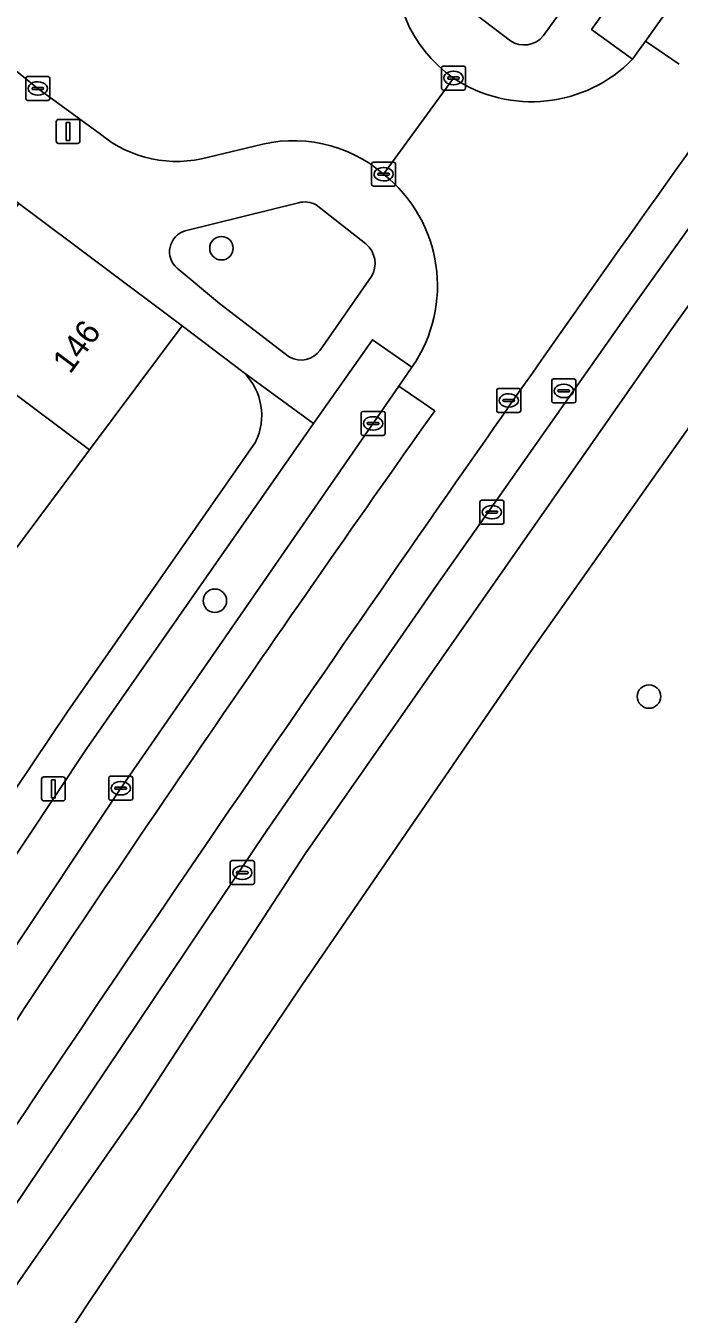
# Model space of a CAD drawing. Extents: x 159039 to 160102, y 381214 to 382524.
# Drawn here: x 159439.8 to 159467.1, y 381851.3 to 381905 of the extents above; entities that cross this region are included whole.
import ezdxf

# ---------------------------------------------------------------- set-up
doc = ezdxf.new("R2010")
doc.units = 0
for name, color, linetype in [('IMGEO_Boom', 7, 'Continuous'), ('IMGEO_Erf', 7, 'Continuous'), ('IMGEO_Groenvoorziening', 7, 'Continuous'), ('IMGEO_Kolk', 7, 'Continuous'), ('IMGEO_Lichtmast', 7, 'Continuous'), ('IMGEO_Pand', 7, 'Continuous'), ('IMGEO_Pand_nummerreeks', 7, 'Continuous'), ('IMGEO_Parkeervlak_open', 7, 'Continuous'), ('IMGEO_Rijbaan_lokaal_gesloten', 7, 'Continuous'), ('IMGEO_Rijbaan_lokaal_open', 7, 'Continuous'), ('IMGEO_Rioolput', 7, 'Continuous'), ('IMGEO_Voetpad_open', 7, 'Continuous')]:
    doc.layers.add(name, color=color, linetype=linetype)

msp = doc.modelspace()

# ---------------------------------------------------------------- linework, layer by layer
at = {"layer": 'IMGEO_Boom'}
for centre in [(159447.981, 381895.749), (159447.707, 381881.057), (159465.799, 381877.064)]:
    msp.add_circle(centre, 0.489, dxfattribs=at)
at = {"layer": 'IMGEO_Erf'}
for points in [[(159448.923, 381890.559), (159446.346, 381892.511), (159442.48, 381887.347), (159438.729, 381882.336), (159434.98, 381877.328), (159431.288, 381872.395), (159427.538, 381867.385), (159423.689, 381862.244), (159416.878, 381867.343), (159420.726, 381872.484), (159424.476, 381877.494), (159428.169, 381882.426), (159431.918, 381887.434)], [(159428.734, 381857.011), (159436.408, 381868.767), (159441.586, 381876.449), (159449.403, 381887.672)]]:
    msp.add_lwpolyline(points, dxfattribs=at)
msp.add_arc((159447.139, 381888.779), 2.52, 333.9483, 44.9312, dxfattribs=at)
at = {"layer": 'IMGEO_Groenvoorziening'}
for points in [[(159461.401, 381904.609), (159465.229, 381909.914)], [(159458.184, 381905.789), (159460.022, 381904.395)], [(159451.189, 381897.64), (159446.468, 381896.473)], [(159453.993, 381895.926), (159451.933, 381897.557)], [(159472.853, 381895.902), (159469.411, 381891.03), (159460.955, 381879.064), (159451.35, 381865.049), (159442.358, 381851.669), (159436.502, 381842.757)], [(159446.137, 381894.91), (159447.904, 381893.439), (159450.824, 381891.213)], [(159452.093, 381891.497), (159454.224, 381894.557)]]:
    msp.add_lwpolyline(points, dxfattribs=at)
for centre, radius, start, end in [((159460.597, 381905.238), 1.021, 235.7031, 321.939), ((159451.457, 381896.662), 1.014, 61.9657, 105.3032), ((159446.732, 381895.601), 0.912, 106.8471, 229.2389), ((159453.338, 381895.111), 1.046, 327.9773, 51.1781), ((159451.303, 381892.051), 0.965, 240.2566, 324.9731)]:
    msp.add_arc(centre, radius, start, end, dxfattribs=at)
at = {"layer": 'IMGEO_Kolk'}
for p, q in [((159457.151, 381902.415), (159457.151, 381903.267)), ((159457.226, 381903.341), (159458.078, 381903.341)), ((159457.639, 381903.121), (159457.664, 381903.121)), ((159458.152, 381903.267), (159458.152, 381902.415)), ((159439.828, 381901.979), (159439.828, 381902.831)), ((159439.903, 381902.905), (159440.755, 381902.905)), ((159440.316, 381902.685), (159440.341, 381902.685)), ((159440.829, 381902.831), (159440.829, 381901.979)), ((159457.41, 381902.835), (159457.41, 381902.847)), ((159457.848, 381902.798), (159457.45, 381902.798)), ((159457.453, 381902.884), (159457.851, 381902.884)), ((159457.662, 381902.561), (159457.637, 381902.561)), ((159457.894, 381902.847), (159457.894, 381902.835)), ((159440.087, 381902.399), (159440.087, 381902.411)), ((159440.525, 381902.362), (159440.127, 381902.362)), ((159440.13, 381902.448), (159440.528, 381902.448)), ((159440.339, 381902.125), (159440.314, 381902.125)), ((159440.571, 381902.411), (159440.571, 381902.399)), ((159458.078, 381902.341), (159457.226, 381902.341)), ((159440.755, 381901.905), (159439.903, 381901.905)), ((159454.315, 381899.333), (159455.167, 381899.333)), ((159454.24, 381898.407), (159454.24, 381899.259)), ((159454.499, 381898.827), (159454.499, 381898.839)), ((159454.937, 381898.79), (159454.539, 381898.79)), ((159454.542, 381898.876), (159454.94, 381898.876)), ((159454.728, 381899.113), (159454.753, 381899.113)), ((159454.983, 381898.839), (159454.983, 381898.827)), ((159455.241, 381899.259), (159455.241, 381898.407)), ((159455.167, 381898.333), (159454.315, 381898.333)), ((159454.751, 381898.553), (159454.726, 381898.553)), ((159453.8, 381888.022), (159453.8, 381888.874)), ((159453.875, 381888.948), (159454.727, 381888.948)), ((159454.288, 381888.728), (159454.313, 381888.728)), ((159454.801, 381888.874), (159454.801, 381888.022)), ((159454.059, 381888.442), (159454.059, 381888.454)), ((159454.497, 381888.405), (159454.099, 381888.405)), ((159454.102, 381888.491), (159454.5, 381888.491)), ((159454.311, 381888.168), (159454.286, 381888.168)), ((159454.543, 381888.454), (159454.543, 381888.442)), ((159454.727, 381887.948), (159453.875, 381887.948)), ((159458.751, 381884.322), (159458.751, 381885.174)), ((159458.826, 381885.248), (159459.678, 381885.248)), ((159459.239, 381885.028), (159459.264, 381885.028)), ((159459.752, 381885.174), (159459.752, 381884.322)), ((159459.01, 381884.742), (159459.01, 381884.754)), ((159459.448, 381884.705), (159459.05, 381884.705)), ((159459.053, 381884.791), (159459.451, 381884.791)), ((159459.262, 381884.468), (159459.237, 381884.468)), ((159459.494, 381884.754), (159459.494, 381884.742)), ((159459.678, 381884.248), (159458.826, 381884.248)), ((159443.282, 381872.817), (159443.282, 381873.669)), ((159443.357, 381873.743), (159444.209, 381873.743)), ((159443.77, 381873.523), (159443.795, 381873.523)), ((159444.283, 381873.669), (159444.283, 381872.817)), ((159443.541, 381873.237), (159443.541, 381873.249)), ((159443.979, 381873.2), (159443.581, 381873.2)), ((159443.584, 381873.286), (159443.982, 381873.286)), ((159444.025, 381873.249), (159444.025, 381873.237)), ((159444.209, 381872.743), (159443.357, 381872.743)), ((159443.793, 381872.963), (159443.768, 381872.963)), ((159448.351, 381869.3), (159448.351, 381870.152)), ((159448.426, 381870.226), (159449.278, 381870.226)), ((159448.653, 381869.769), (159449.051, 381869.769)), ((159448.839, 381870.006), (159448.864, 381870.006)), ((159449.352, 381870.152), (159449.352, 381869.3)), ((159449.278, 381869.226), (159448.426, 381869.226)), ((159448.61, 381869.72), (159448.61, 381869.732)), ((159449.048, 381869.683), (159448.65, 381869.683)), ((159448.862, 381869.446), (159448.837, 381869.446)), ((159449.094, 381869.732), (159449.094, 381869.72))]:
    msp.add_line(p, q, dxfattribs=at)
for points in [[(159457.151, 381902.415), (159457.151, 381903.267)], [(159457.226, 381903.341), (159458.078, 381903.341)], [(159458.152, 381903.267), (159458.152, 381902.415)], [(159439.828, 381901.979), (159439.828, 381902.831)], [(159439.903, 381902.905), (159440.755, 381902.905)], [(159440.829, 381902.831), (159440.829, 381901.979)], [(159458.078, 381902.341), (159457.226, 381902.341)], [(159440.755, 381901.905), (159439.903, 381901.905)], [(159454.315, 381899.333), (159455.167, 381899.333)], [(159454.24, 381898.407), (159454.24, 381899.259)], [(159455.241, 381899.259), (159455.241, 381898.407)], [(159455.167, 381898.333), (159454.315, 381898.333)], [(159453.8, 381888.022), (159453.8, 381888.874)], [(159453.875, 381888.948), (159454.727, 381888.948)], [(159454.801, 381888.874), (159454.801, 381888.022)], [(159454.727, 381887.948), (159453.875, 381887.948)], [(159458.751, 381884.322), (159458.751, 381885.174)], [(159458.826, 381885.248), (159459.678, 381885.248)], [(159459.752, 381885.174), (159459.752, 381884.322)], [(159459.678, 381884.248), (159458.826, 381884.248)], [(159443.282, 381872.817), (159443.282, 381873.669)], [(159443.357, 381873.743), (159444.209, 381873.743)], [(159444.283, 381873.669), (159444.283, 381872.817)], [(159444.209, 381872.743), (159443.357, 381872.743)], [(159448.351, 381869.3), (159448.351, 381870.152)], [(159448.426, 381870.226), (159449.278, 381870.226)], [(159449.352, 381870.152), (159449.352, 381869.3)], [(159449.278, 381869.226), (159448.426, 381869.226)]]:
    msp.add_lwpolyline(points, dxfattribs=at)
for centre, radius, start, end in [((159457.228, 381903.265), 0.0765, 91.552, 178.448), ((159457.228, 381903.265), 0.0765, 91.552, 178.448), ((159458.076, 381903.265), 0.0765, 1.552, 88.448), ((159458.076, 381903.265), 0.0765, 1.552, 88.448), ((159439.905, 381902.829), 0.0765, 91.552, 178.448), ((159439.905, 381902.829), 0.0765, 91.552, 178.448), ((159440.753, 381902.829), 0.0765, 1.552, 88.448), ((159440.753, 381902.829), 0.0765, 1.552, 88.448), ((159457.45, 381902.844), 0.0403, 85.8775, 175.7526), ((159457.447, 381902.834), 0.0366, 178.938, 274.7102), ((159457.851, 381902.841), 0.043, 264.8664, 352.4533), ((159457.855, 381902.846), 0.0386, 1.7309, 96.639), ((159439.905, 381901.981), 0.0765, 181.552, 268.448), ((159439.905, 381901.981), 0.0765, 181.552, 268.448), ((159440.127, 381902.408), 0.0403, 85.8775, 175.7526), ((159440.124, 381902.398), 0.0366, 178.938, 274.7102), ((159440.528, 381902.405), 0.043, 264.8664, 352.4533), ((159440.532, 381902.41), 0.0386, 1.7309, 96.639), ((159440.753, 381901.981), 0.0765, 271.552, 358.448), ((159440.753, 381901.981), 0.0765, 271.552, 358.448), ((159457.228, 381902.417), 0.0765, 181.552, 268.448), ((159457.228, 381902.417), 0.0765, 181.552, 268.448), ((159458.076, 381902.417), 0.0765, 271.552, 358.448), ((159458.076, 381902.417), 0.0765, 271.552, 358.448), ((159454.317, 381899.257), 0.0765, 91.552, 178.448), ((159454.317, 381899.257), 0.0765, 91.552, 178.448), ((159455.165, 381899.257), 0.0765, 1.552, 88.448), ((159455.165, 381899.257), 0.0765, 1.552, 88.448), ((159454.539, 381898.836), 0.0403, 85.8775, 175.7526), ((159454.536, 381898.826), 0.0366, 178.938, 274.7102), ((159454.94, 381898.833), 0.043, 264.8664, 352.4533), ((159454.944, 381898.838), 0.0386, 1.7309, 96.639), ((159454.317, 381898.409), 0.0765, 181.552, 268.448), ((159454.317, 381898.409), 0.0765, 181.552, 268.448), ((159455.165, 381898.409), 0.0765, 271.552, 358.448), ((159455.165, 381898.409), 0.0765, 271.552, 358.448), ((159453.877, 381888.872), 0.0765, 91.552, 178.448), ((159453.877, 381888.872), 0.0765, 91.552, 178.448), ((159454.725, 381888.872), 0.0765, 1.552, 88.448), ((159454.725, 381888.872), 0.0765, 1.552, 88.448), ((159453.877, 381888.024), 0.0765, 181.552, 268.448), ((159453.877, 381888.024), 0.0765, 181.552, 268.448), ((159454.099, 381888.451), 0.0403, 85.8775, 175.7526), ((159454.096, 381888.441), 0.0366, 178.938, 274.7102), ((159454.5, 381888.448), 0.043, 264.8664, 352.4533), ((159454.504, 381888.453), 0.0386, 1.7309, 96.639), ((159454.725, 381888.024), 0.0765, 271.552, 358.448), ((159454.725, 381888.024), 0.0765, 271.552, 358.448), ((159458.828, 381885.172), 0.0765, 91.552, 178.448), ((159458.828, 381885.172), 0.0765, 91.552, 178.448), ((159459.676, 381885.172), 0.0765, 1.552, 88.448), ((159459.676, 381885.172), 0.0765, 1.552, 88.448), ((159458.828, 381884.324), 0.0765, 181.552, 268.448), ((159458.828, 381884.324), 0.0765, 181.552, 268.448), ((159459.05, 381884.751), 0.0403, 85.8775, 175.7526), ((159459.047, 381884.741), 0.0366, 178.938, 274.7102), ((159459.451, 381884.748), 0.043, 264.8664, 352.4533), ((159459.455, 381884.753), 0.0386, 1.7309, 96.639), ((159459.676, 381884.324), 0.0765, 271.552, 358.448), ((159459.676, 381884.324), 0.0765, 271.552, 358.448), ((159443.359, 381873.667), 0.0765, 91.552, 178.448), ((159443.359, 381873.667), 0.0765, 91.552, 178.448), ((159444.207, 381873.667), 0.0765, 1.552, 88.448), ((159444.207, 381873.667), 0.0765, 1.552, 88.448), ((159443.581, 381873.246), 0.0403, 85.8775, 175.7526), ((159443.578, 381873.236), 0.0366, 178.938, 274.7102), ((159443.982, 381873.243), 0.043, 264.8664, 352.4533), ((159443.986, 381873.248), 0.0386, 1.7309, 96.639), ((159443.359, 381872.819), 0.0765, 181.552, 268.448), ((159443.359, 381872.819), 0.0765, 181.552, 268.448), ((159444.207, 381872.819), 0.0765, 271.552, 358.448), ((159444.207, 381872.819), 0.0765, 271.552, 358.448), ((159448.428, 381870.15), 0.0765, 91.552, 178.448), ((159448.428, 381870.15), 0.0765, 91.552, 178.448), ((159448.65, 381869.729), 0.0403, 85.8775, 175.7526), ((159449.055, 381869.731), 0.0386, 1.7309, 96.639), ((159449.276, 381870.15), 0.0765, 1.552, 88.448), ((159449.276, 381870.15), 0.0765, 1.552, 88.448), ((159448.428, 381869.302), 0.0765, 181.552, 268.448), ((159448.428, 381869.302), 0.0765, 181.552, 268.448), ((159448.647, 381869.719), 0.0366, 178.938, 274.7102), ((159449.051, 381869.726), 0.043, 264.8664, 352.4533), ((159449.276, 381869.302), 0.0765, 271.552, 358.448), ((159449.276, 381869.302), 0.0765, 271.552, 358.448)]:
    msp.add_arc(centre, radius, start, end, dxfattribs=at)
for centre, major_axis, ratio, start_param, end_param in [((159457.638, 381902.841), (-0.387, 0.002), 0.722429, 4.712389, 7.853982), ((159457.663, 381902.841), (-0.39, 0.002), 0.717154, 1.570796, 4.712389), ((159440.315, 381902.405), (-0.387, 0.002), 0.722429, 4.712389, 7.853982), ((159440.34, 381902.405), (-0.39, 0.002), 0.717154, 1.570796, 4.712389), ((159454.727, 381898.833), (-0.387, 0.002), 0.722429, 4.712389, 7.853982), ((159454.752, 381898.833), (-0.39, 0.002), 0.717154, 1.570796, 4.712389), ((159454.287, 381888.448), (-0.387, 0.002), 0.722429, 4.712389, 7.853982), ((159454.312, 381888.448), (-0.39, 0.002), 0.717154, 1.570796, 4.712389), ((159459.238, 381884.748), (-0.387, 0.002), 0.722429, 4.712389, 7.853982), ((159459.263, 381884.748), (-0.39, 0.002), 0.717154, 1.570796, 4.712389), ((159443.769, 381873.243), (-0.387, 0.002), 0.722429, 4.712389, 7.853982), ((159443.794, 381873.243), (-0.39, 0.002), 0.717154, 1.570796, 4.712389), ((159448.838, 381869.726), (-0.387, 0.002), 0.722429, 4.712389, 7.853982), ((159448.863, 381869.726), (-0.39, 0.002), 0.717154, 1.570796, 4.712389)]:
    msp.add_ellipse(centre, major_axis=major_axis, ratio=ratio, start_param=start_param, end_param=end_param, dxfattribs=at)
at = {"layer": 'IMGEO_Lichtmast'}
for p, q in [((159441.092, 381900.217), (159441.092, 381901.017)), ((159441.092, 381901.017), (159441.092, 381900.217)), ((159441.192, 381901.117), (159441.982, 381901.117)), ((159441.982, 381901.117), (159441.192, 381901.117)), ((159442.082, 381901.017), (159442.082, 381900.217)), ((159442.082, 381900.217), (159442.082, 381901.017)), ((159441.982, 381900.117), (159441.192, 381900.117)), ((159441.192, 381900.117), (159441.982, 381900.117)), ((159440.484, 381872.816), (159440.484, 381873.616)), ((159440.484, 381873.616), (159440.484, 381872.816)), ((159440.584, 381873.716), (159441.374, 381873.716)), ((159441.374, 381873.716), (159440.584, 381873.716)), ((159441.474, 381873.616), (159441.474, 381872.816)), ((159441.474, 381872.816), (159441.474, 381873.616)), ((159441.374, 381872.716), (159440.584, 381872.716)), ((159440.584, 381872.716), (159441.374, 381872.716))]:
    msp.add_line(p, q, dxfattribs=at)
for points in [[(159441.512, 381900.992), (159441.662, 381900.992), (159441.662, 381900.242), (159441.512, 381900.242), (159441.512, 381900.992)], [(159440.904, 381873.591), (159441.054, 381873.591), (159441.054, 381872.841), (159440.904, 381872.841), (159440.904, 381873.591)]]:
    msp.add_lwpolyline(points, dxfattribs=at)
for centre, start, end in [((159441.192, 381901.017), 90, 180), ((159441.192, 381901.017), 90, 180), ((159441.982, 381901.017), 0, 90), ((159441.982, 381901.017), 360, 90), ((159441.192, 381900.217), 180, 270), ((159441.192, 381900.217), 180, 270), ((159441.982, 381900.217), 270, 0), ((159441.982, 381900.217), 270, 0), ((159440.584, 381873.616), 90, 180), ((159440.584, 381873.616), 90, 180), ((159441.374, 381873.616), 0, 90), ((159441.374, 381873.616), 360, 90), ((159440.584, 381872.816), 180, 270), ((159440.584, 381872.816), 180, 270), ((159441.374, 381872.816), 270, 0), ((159441.374, 381872.816), 270, 0)]:
    msp.add_arc(centre, 0.1, start, end, dxfattribs=at)
at = {"layer": 'IMGEO_Pand'}
for points in [[(159442.48, 381887.347), (159446.346, 381892.511), (159439.535, 381897.61), (159435.669, 381892.445)], [(159431.918, 381887.434), (159438.729, 381882.336), (159442.48, 381887.347), (159435.669, 381892.445)]]:
    msp.add_lwpolyline(points, close=True, dxfattribs=at)
at = {"layer": 'IMGEO_Parkeervlak_open'}
for points in [[(159490.948, 381938.645), (159491.054, 381938.787), (159489.438, 381940.02), (159470.584, 381914.862), (159468.044, 381911.321), (159463.409, 381904.86), (159465.119, 381903.631), (159465.652, 381904.379), (159471.659, 381912.808)], [(159455.378, 381890.005), (159455.918, 381890.785), (159454.27, 381891.937), (159451.824, 381888.437), (159442.359, 381874.892), (159432.365, 381859.863), (159434.135, 381858.768), (159443.783, 381873.243)]]:
    msp.add_lwpolyline(points, close=True, dxfattribs=at)
for points in [[(159495.744, 381934.93), (159479.948, 381913.867), (159472.544, 381903.698), (159465.19, 381893.41), (159456.94, 381881.697), (159449.873, 381871.488), (159437.829, 381853.565), (159427.699, 381837.953), (159418.936, 381824.033), (159404.64, 381800.812), (159400.746, 381794.258), (159396.213, 381786.294), (159394.802, 381783.778), (159393.013, 381780.216)], [(159439.172, 381852.179), (159444.556, 381859.878), (159451.473, 381870.513), (159466.818, 381892.482), (159473.99, 381902.501)]]:
    msp.add_lwpolyline(points, dxfattribs=at)
at = {"layer": 'IMGEO_Rijbaan_lokaal_gesloten'}
for points in [[(159492.391, 381937.528), (159490.948, 381938.645), (159471.659, 381912.808), (159465.652, 381904.379), (159467.06, 381903.419)], [(159436.318, 381854.553), (159437.829, 381853.565), (159449.873, 381871.488), (159456.94, 381881.697), (159465.19, 381893.41), (159472.544, 381903.698), (159479.948, 381913.867), (159495.744, 381934.93)], [(159467.06, 381903.419), (159465.652, 381904.379), (159465.119, 381903.631)], [(159457.652, 381902.841), (159454.741, 381898.833)], [(159455.918, 381890.785), (159455.378, 381890.005), (159456.871, 381888.974)], [(159455.378, 381890.005), (159443.783, 381873.243), (159434.135, 381858.768), (159432.841, 381856.826), (159434.31, 381855.866), (159437.035, 381859.947)], [(159456.871, 381888.974), (159455.378, 381890.005)]]:
    msp.add_lwpolyline(points, dxfattribs=at)
for centre, radius, start, end in [((160434.29, 381209.321), 1188.054, 142.856623, 144.979329), ((160434.29, 381209.321), 1188.054, 142.856623, 144.979329), ((159460.912, 381907.715), 5.863, 236.2247, 315.854), ((159451.042, 381894.182), 5.943, 325.1376, 51.5031), ((160909.944, 380872.844), 1770.685, 144.89547, 146.329009), ((160909.944, 380872.844), 1770.685, 144.89547, 146.329009), ((160300.096, 381291.454), 1033.469, 144.678103, 146.627325), ((160300.096, 381291.454), 1033.469, 144.678103, 146.627325)]:
    msp.add_arc(centre, radius, start, end, dxfattribs=at)
at = {"layer": 'IMGEO_Rijbaan_lokaal_open'}
for points in [[(159430.348, 381910.174), (159433.049, 381908.101), (159438.861, 381903.597), (159440.329, 381902.405), (159442.942, 381900.503)], [(159454.741, 381898.833), (159457.652, 381902.841)], [(159447.447, 381899.548), (159449.355, 381899.998)]]:
    msp.add_lwpolyline(points, dxfattribs=at)
for centre, radius, start, end in [((159460.844, 381907.452), 5.608, 168.7845, 235.306), ((159446.107, 381904.332), 4.968, 230.4185, 285.644), ((159450.98, 381894.476), 5.756, 49.1964, 106.3933)]:
    msp.add_arc(centre, radius, start, end, dxfattribs=at)
at = {"layer": 'IMGEO_Rioolput'}
for p, q in [((159461.747, 381889.377), (159461.747, 381890.229)), ((159461.822, 381890.303), (159462.674, 381890.303)), ((159462.748, 381890.229), (159462.748, 381889.377)), ((159459.454, 381888.977), (159459.454, 381889.829)), ((159459.529, 381889.903), (159460.381, 381889.903)), ((159459.942, 381889.683), (159459.967, 381889.683)), ((159460.455, 381889.829), (159460.455, 381888.977)), ((159462.006, 381889.797), (159462.006, 381889.809)), ((159462.444, 381889.76), (159462.046, 381889.76)), ((159462.049, 381889.846), (159462.447, 381889.846)), ((159462.235, 381890.083), (159462.26, 381890.083)), ((159462.49, 381889.809), (159462.49, 381889.797)), ((159459.713, 381889.397), (159459.713, 381889.409)), ((159460.151, 381889.36), (159459.753, 381889.36)), ((159459.756, 381889.446), (159460.154, 381889.446)), ((159459.965, 381889.123), (159459.94, 381889.123)), ((159460.197, 381889.409), (159460.197, 381889.397)), ((159462.674, 381889.303), (159461.822, 381889.303)), ((159462.258, 381889.523), (159462.233, 381889.523)), ((159460.381, 381888.903), (159459.529, 381888.903))]:
    msp.add_line(p, q, dxfattribs=at)
for points in [[(159461.747, 381889.377), (159461.747, 381890.229)], [(159461.822, 381890.303), (159462.674, 381890.303)], [(159462.748, 381890.229), (159462.748, 381889.377)], [(159459.454, 381888.977), (159459.454, 381889.829)], [(159459.529, 381889.903), (159460.381, 381889.903)], [(159460.455, 381889.829), (159460.455, 381888.977)], [(159462.674, 381889.303), (159461.822, 381889.303)], [(159460.381, 381888.903), (159459.529, 381888.903)]]:
    msp.add_lwpolyline(points, dxfattribs=at)
for centre, radius, start, end in [((159461.824, 381890.227), 0.0765, 91.552, 178.448), ((159461.824, 381890.227), 0.0765, 91.552, 178.448), ((159462.672, 381890.227), 0.0765, 1.552, 88.448), ((159462.672, 381890.227), 0.0765, 1.552, 88.448), ((159459.531, 381889.827), 0.0765, 91.552, 178.448), ((159459.531, 381889.827), 0.0765, 91.552, 178.448), ((159460.379, 381889.827), 0.0765, 1.552, 88.448), ((159460.379, 381889.827), 0.0765, 1.552, 88.448), ((159462.046, 381889.806), 0.0403, 85.8775, 175.7526), ((159462.043, 381889.796), 0.0366, 178.938, 274.7102), ((159462.447, 381889.803), 0.043, 264.8664, 352.4533), ((159462.451, 381889.808), 0.0386, 1.7309, 96.639), ((159459.753, 381889.406), 0.0403, 85.8775, 175.7526), ((159459.75, 381889.396), 0.0366, 178.938, 274.7102), ((159460.154, 381889.403), 0.043, 264.8664, 352.4533), ((159460.158, 381889.408), 0.0386, 1.7309, 96.639), ((159461.824, 381889.379), 0.0765, 181.552, 268.448), ((159461.824, 381889.379), 0.0765, 181.552, 268.448), ((159462.672, 381889.379), 0.0765, 271.552, 358.448), ((159462.672, 381889.379), 0.0765, 271.552, 358.448), ((159459.531, 381888.979), 0.0765, 181.552, 268.448), ((159459.531, 381888.979), 0.0765, 181.552, 268.448), ((159460.379, 381888.979), 0.0765, 271.552, 358.448), ((159460.379, 381888.979), 0.0765, 271.552, 358.448)]:
    msp.add_arc(centre, radius, start, end, dxfattribs=at)
for centre, major_axis, ratio, start_param, end_param in [((159459.941, 381889.403), (-0.387, 0.002), 0.722429, 4.712389, 7.853982), ((159459.966, 381889.403), (-0.39, 0.002), 0.717154, 1.570796, 4.712389), ((159462.234, 381889.803), (-0.387, 0.002), 0.722429, 4.712389, 7.853982), ((159462.259, 381889.803), (-0.39, 0.002), 0.717154, 1.570796, 4.712389)]:
    msp.add_ellipse(centre, major_axis=major_axis, ratio=ratio, start_param=start_param, end_param=end_param, dxfattribs=at)
at = {"layer": 'IMGEO_Voetpad_open'}
for points in [[(159465.119, 381903.631), (159463.409, 381904.86), (159468.044, 381911.321), (159466.84, 381912.207), (159463.424, 381914.86), (159456.646, 381919.953), (159448.868, 381925.698), (159447.631, 381926.611), (159446.5, 381925.157), (159436.632, 381932.453), (159423.238, 381914.788), (159421.82, 381915.982), (159420.287, 381913.949), (159421.4, 381913.107), (159431.585, 381905.396), (159430.694, 381904.211), (159431.763, 381903.413), (159439.535, 381897.61), (159446.346, 381892.511), (159448.923, 381890.559), (159451.824, 381888.437), (159454.27, 381891.937), (159455.918, 381890.785)], [(159440.329, 381902.405), (159438.861, 381903.597), (159433.049, 381908.101), (159430.348, 381910.174)], [(159465.229, 381909.914), (159461.401, 381904.609)], [(159460.022, 381904.395), (159458.184, 381905.789)], [(159473.99, 381902.501), (159466.818, 381892.482), (159451.473, 381870.513), (159444.556, 381859.878), (159439.172, 381852.179)], [(159442.942, 381900.503), (159440.329, 381902.405)], [(159449.355, 381899.998), (159447.447, 381899.548)], [(159446.468, 381896.473), (159451.189, 381897.64)], [(159451.933, 381897.557), (159453.993, 381895.926)], [(159436.502, 381842.757), (159442.358, 381851.669), (159451.35, 381865.049), (159460.955, 381879.064), (159469.411, 381891.03), (159472.853, 381895.902)], [(159450.824, 381891.213), (159447.904, 381893.439), (159446.137, 381894.91)], [(159454.224, 381894.557), (159452.093, 381891.497)], [(159434.135, 381858.768), (159432.365, 381859.863), (159442.359, 381874.892), (159451.824, 381888.437), (159448.923, 381890.559)], [(159449.403, 381887.672), (159441.586, 381876.449), (159436.408, 381868.767), (159428.734, 381857.011), (159426.771, 381854.002)]]:
    msp.add_lwpolyline(points, dxfattribs=at)
for centre, radius, start, end in [((159460.844, 381907.452), 5.608, 168.7845, 235.306), ((159460.597, 381905.238), 1.021, 235.7031, 321.939), ((159460.912, 381907.715), 5.863, 236.2247, 315.854), ((159446.107, 381904.332), 4.968, 230.4185, 285.644), ((159450.98, 381894.476), 5.756, 49.1964, 106.3933), ((159451.042, 381894.182), 5.943, 325.1376, 51.5031), ((159451.457, 381896.662), 1.014, 61.9657, 105.3032), ((159446.732, 381895.601), 0.912, 106.8471, 229.2389), ((159453.338, 381895.111), 1.046, 327.9773, 51.1781), ((159451.303, 381892.051), 0.965, 240.2566, 324.9731), ((159447.139, 381888.779), 2.52, 333.9483, 44.9312)]:
    msp.add_arc(centre, radius, start, end, dxfattribs=at)

# ---------------------------------------------------------------- texts
at = {"layer": 'IMGEO_Pand_nummerreeks'}
msp.add_text('146', height=1, rotation=53.1825, dxfattribs=at).set_placement((159441.668, 381890.469))

doc.saveas('drawing.dxf')
